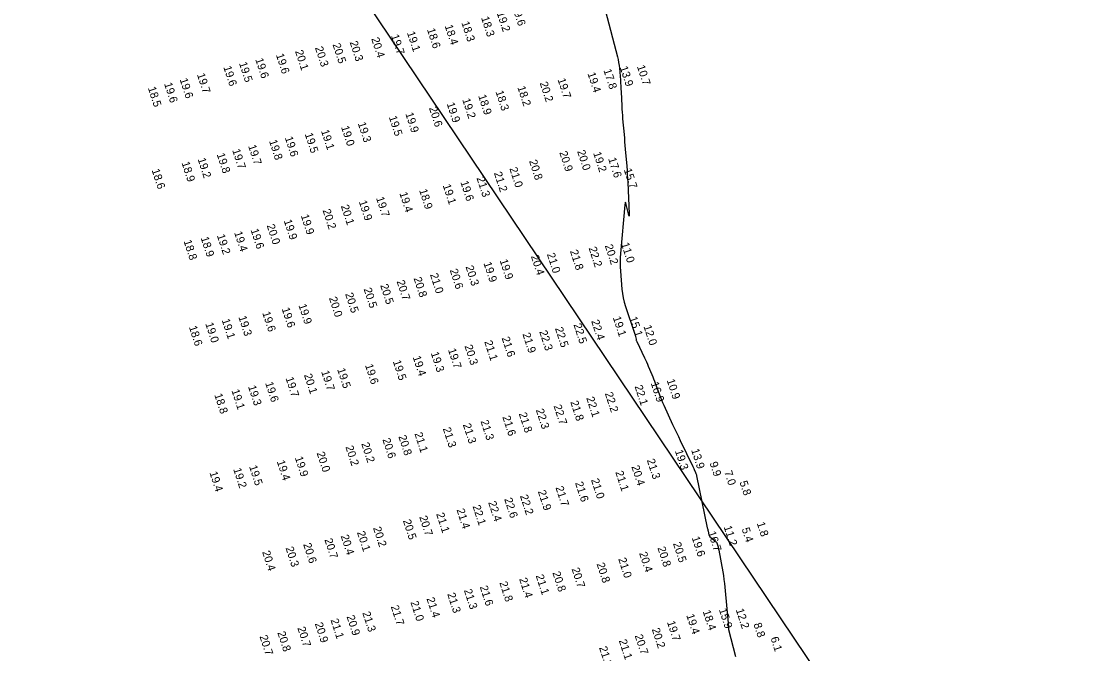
# Model space of a CAD drawing. Extents: x 988130 to 1132882, y 654656 to 841453.
# Drawn here: x 1090011 to 1090676, y 707015 to 707410 of the extents above; entities that cross this region are included whole.
import ezdxf

# ---------------------------------------------------------------- set-up
doc = ezdxf.new("R2010")
doc.units = 0
for name, color, linetype in [('V-ANNO-KEYM', 7, 'Continuous'), ('V-TOPO-MAJR', 7, 'Continuous'), ('V-TOPO-SOUN', 7, 'Continuous')]:
    doc.layers.add(name, color=color, linetype=linetype)

msp = doc.modelspace()

# ---------------------------------------------------------------- linework, layer by layer
at = {"layer": 'V-ANNO-KEYM'}
msp.add_line((1109873.38, 678183.78), (1078128.69, 725426.29), dxfattribs=at)
at = {"layer": 'V-TOPO-MAJR'}
msp.add_lwpolyline([(1090376.11, 707416.01), (1090383.49, 707387.57), (1090383.92, 707385.78), (1090384.26, 707383.97), (1090384.53, 707382.15), (1090384.73, 707380.32), (1090385.34, 707372.96), (1090385.49, 707371.12), (1090385.62, 707369.28), (1090385.72, 707367.44), (1090385.81, 707365.59), (1090386.19, 707356.93), (1090386.3, 707354.87), (1090386.42, 707352.81), (1090386.57, 707350.76), (1090386.75, 707348.7), (1090387.62, 707339.04), (1090387.83, 707336.75), (1090388.02, 707334.45), (1090388.22, 707332.15), (1090388.41, 707329.86), (1090389.29, 707319.11), (1090389.48, 707316.55), (1090389.66, 707314), (1090389.82, 707311.44), (1090389.95, 707308.87), (1090390.88, 707289.47), (1090390.9, 707288.35), (1090390.82, 707287.96), (1090390.64, 707288.31), (1090390.35, 707289.39), (1090389, 707295.18), (1090388.69, 707296.26), (1090388.43, 707296.61), (1090388.23, 707296.23), (1090388.07, 707295.11), (1090385.41, 707264.63), (1090385.23, 707261.85), (1090385.16, 707259.07), (1090385.22, 707256.29), (1090385.4, 707253.51), (1090386.34, 707242.38), (1090386.65, 707239.61), (1090387.13, 707236.88), (1090387.77, 707234.18), (1090388.58, 707231.52), (1090394.18, 707214.78), (1090394.23, 707214.62), (1090394.29, 707214.46), (1090394.34, 707214.3), (1090394.39, 707214.13), (1090394.6, 707213.48), (1090394.64, 707213.32), (1090394.69, 707213.16), (1090394.73, 707212.99), (1090394.76, 707212.82), (1090395.12, 707211.03), (1090395.2, 707210.68), (1090395.3, 707210.34), (1090395.43, 707210.01), (1090395.57, 707209.68), (1090400.46, 707199.46), (1090401.07, 707198.16), (1090401.67, 707196.86), (1090402.24, 707195.55), (1090402.8, 707194.24), (1090405, 707188.96), (1090405.55, 707187.63), (1090406.08, 707186.31), (1090406.59, 707184.97), (1090407.1, 707183.63), (1090409.78, 707176.43), (1090410.41, 707174.79), (1090411.06, 707173.16), (1090411.75, 707171.54), (1090412.47, 707169.94), (1090418, 707157.87), (1090419.18, 707155.33), (1090420.37, 707152.8), (1090421.57, 707150.27), (1090422.78, 707147.75), (1090430.57, 707131.66), (1090430.8, 707131.18), (1090431.03, 707130.69), (1090431.25, 707130.21), (1090431.47, 707129.72), (1090432.34, 707127.76), (1090432.54, 707127.27), (1090432.72, 707126.76), (1090432.87, 707126.25), (1090432.99, 707125.73), (1090439.64, 707093.33), (1090439.75, 707092.78), (1090439.87, 707092.23), (1090440, 707091.69), (1090440.13, 707091.15), (1090440.66, 707088.97), (1090440.83, 707088.45), (1090441.08, 707087.98), (1090441.41, 707087.56), (1090441.81, 707087.19), (1090444.69, 707084.94), (1090445.06, 707084.59), (1090445.37, 707084.21), (1090445.61, 707083.78), (1090445.78, 707083.3), (1090446.35, 707081.32), (1090446.48, 707080.82), (1090446.61, 707080.32), (1090446.72, 707079.81), (1090446.82, 707079.31), (1090449.28, 707065.83), (1090449.69, 707063.41), (1090450.05, 707060.98), (1090450.36, 707058.55), (1090450.62, 707056.11), (1090452.97, 707031.31), (1090452.98, 707031.18), (1090452.98, 707031.04), (1090452.98, 707030.9), (1090452.97, 707030.77), (1090452.91, 707030.22), (1090452.9, 707030.09), (1090452.9, 707029.95), (1090452.92, 707029.82), (1090452.95, 707029.69), (1090457.26, 707012.79)], dxfattribs=at)

# ---------------------------------------------------------------- texts
at = {"layer": 'V-TOPO-SOUN'}
for s, p in [('19.2 ', (1090308.05, 707414.91)), ('19.6 ', (1090317.65, 707418.69)), ('18.3 ', (1090285.96, 707408.82)), ('18.3 ', (1090298.29, 707411.91)), ('19.1 ', (1090251.94, 707402.58)), ('18.6 ', (1090264.48, 707404.56)), ('18.4 ', (1090275.56, 707406.79)), ('20.5 ', (1090205.48, 707395.18)), ('20.3 ', (1090216.2, 707396.58)), ('20.4 ', (1090229.66, 707398.79)), ('19.7 ', (1090242, 707400.7)), ('19.6 ', (1090170.12, 707388.74)), ('20.1 ', (1090182.07, 707390.92)), ('20.3 ', (1090194.53, 707393.14)), ('19.5 ', (1090147.06, 707383.51)), ('19.6 ', (1090157.23, 707385.89)), ('10.7 ', (1090395.63, 707381.54)), ('19.7 ', (1090120.77, 707376.47)), ('19.6 ', (1090137.28, 707381.03)), ('19.4 ', (1090364.71, 707377.03)), ('17.8 ', (1090374.69, 707379.11)), ('13.9 ', (1090384.93, 707380.88)), ('19.6 ', (1090100.28, 707370.64)), ('19.6 ', (1090110, 707373.35)), ('18.2 ', (1090320.94, 707368.46)), ('20.2 ', (1090334.91, 707371.11)), ('19.7 ', (1090346.03, 707373.31)), ('18.5 ', (1090090.13, 707368.06)), ('18.9 ', (1090296.45, 707363.13)), ('18.3 ', (1090307.28, 707365.67)), ('20.6 ', (1090265.72, 707355.54)), ('19.9 ', (1090276.77, 707358.24)), ('19.2 ', (1090286.49, 707360.75)), ('19.5 ', (1090240.66, 707349.84)), ('19.9 ', (1090250.96, 707351.95)), ('19.0 ', (1090210.82, 707343.62)), ('19.3 ', (1090221.25, 707345.93)), ('19.8 ', (1090165.83, 707334.92)), ('19.6 ', (1090175.67, 707336.95)), ('19.5 ', (1090188.15, 707339.21)), ('19.1 ', (1090198.29, 707341.21)), ('19.7 ', (1090142.81, 707329.2)), ('19.7 ', (1090152.75, 707331.79)), ('20.0 ', (1090358.29, 707328.46)), ('19.2 ', (1090121.19, 707323.6)), ('19.8 ', (1090133.14, 707326.59)), ('20.8 ', (1090328.26, 707322.39)), ('20.9 ', (1090347.15, 707327.73)), ('19.2 ', (1090368.28, 707327.35)), ('17.6 ', (1090377.65, 707323.79)), ('18.6 ', (1090092.49, 707316.73)), ('18.9 ', (1090111.16, 707321.24)), ('21.2 ', (1090306.28, 707314.89)), ('21.0 ', (1090315.95, 707317.72)), ('15.7 ', (1090387.4, 707317.01)), ('19.6 ', (1090285.34, 707309.22)), ('21.3 ', (1090295.44, 707311.75)), ('19.4 ', (1090247.24, 707302.25)), ('18.9 ', (1090259.56, 707304.14)), ('19.1 ', (1090274.34, 707307.15)), ('19.9 ', (1090221.87, 707297.03)), ('19.7 ', (1090232.67, 707299.31)), ('20.2 ', (1090199.29, 707291.61)), ('20.1 ', (1090210.69, 707294.27)), ('20.0 ', (1090164.36, 707282.12)), ('19.9 ', (1090175.03, 707285.08)), ('19.9 ', (1090185.63, 707288.3)), ('19.2 ', (1090133.25, 707275.89)), ('19.4 ', (1090144.01, 707277.69)), ('19.6 ', (1090154.28, 707279.36)), ('18.8 ', (1090112.43, 707272.37)), ('18.9 ', (1090123.14, 707274.36)), ('20.2 ', (1090375.55, 707269.51)), ('11.0 ', (1090385.75, 707270.68)), ('20.4 ', (1090329.37, 707262.94)), ('21.0 ', (1090339.38, 707264.2)), ('21.8 ', (1090353.8, 707266.1)), ('22.2 ', (1090365.44, 707267.99)), ('20.3 ', (1090288.54, 707256.31)), ('19.9 ', (1090299.78, 707258.56)), ('19.9 ', (1090309.88, 707260.26)), ('20.8 ', (1090256.1, 707249.11)), ('21.0 ', (1090266.35, 707251.5)), ('20.6 ', (1090278.7, 707254.24)), ('20.5 ', (1090224.91, 707242.42)), ('20.5 ', (1090235.25, 707244.77)), ('20.7 ', (1090245.53, 707247.18)), ('20.0 ', (1090203.23, 707236.78)), ('20.5 ', (1090213.36, 707239.36)), ('19.6 ', (1090173.71, 707230.12)), ('19.9 ', (1090184.16, 707232.34)), ('19.1 ', (1090136.26, 707223.08)), ('19.3 ', (1090146.69, 707224.93)), ('19.6 ', (1090161.57, 707227.6)), ('22.4 ', (1090367.07, 707222.41)), ('19.1 ', (1090380.58, 707224.58)), ('15.1 ', (1090390.8, 707224.43)), ('18.6 ', (1090115.76, 707218.69)), ('19.0 ', (1090126.02, 707220.75)), ('22.3 ', (1090334.61, 707215.8)), ('22.5 ', (1090344.44, 707217.84)), ('22.5 ', (1090356, 707220.17)), ('12.0 ', (1090399.75, 707219.12)), ('21.1 ', (1090300.27, 707209.51)), ('21.6 ', (1090311.12, 707211.84)), ('21.9 ', (1090324.12, 707214.29)), ('19.3 ', (1090266.86, 707202.41)), ('19.7 ', (1090277.6, 707204.56)), ('20.3 ', (1090287.9, 707206.8)), ('19.5 ', (1090243.18, 707197.22)), ('19.4 ', (1090255.56, 707199.92)), ('20.1 ', (1090187.63, 707188.77)), ('19.7 ', (1090198.41, 707190.75)), ('19.5 ', (1090208.39, 707192.25)), ('19.6 ', (1090225.79, 707194.81)), ('19.6 ', (1090163.41, 707183.67)), ('19.7 ', (1090176.11, 707186.73)), ('16.9 ', (1090404.23, 707183.67)), ('10.9 ', (1090414.22, 707185.45)), ('18.8 ', (1090131.63, 707176.38)), ('19.1 ', (1090142.31, 707179.03)), ('19.3 ', (1090152.71, 707181.48)), ('22.2 ', (1090375.58, 707177.2)), ('22.1 ', (1090394.16, 707181.6)), ('22.7 ', (1090343.54, 707169.43)), ('21.8 ', (1090354.01, 707171.9)), ('22.1 ', (1090363.96, 707174.35)), ('21.6 ', (1090311.59, 707162.49)), ('21.8 ', (1090321.82, 707164.52)), ('22.3 ', (1090332.49, 707166.84)), ('21.3 ', (1090274.35, 707155.26)), ('21.3 ', (1090286.89, 707157.7)), ('21.3 ', (1090297.91, 707159.87)), ('20.8 ', (1090246.6, 707150.33)), ('21.1 ', (1090256.63, 707152.13)), ('20.2 ', (1090213.51, 707143.84)), ('20.2 ', (1090223.43, 707145.77)), ('20.6 ', (1090236.61, 707148.45)), ('19.9 ', (1090181.94, 707137.05)), ('20.0 ', (1090195.56, 707139.96)), ('21.3 ', (1090401.8, 707135.56)), ('19.3 ', (1090419.36, 707141.27)), ('13.9 ', (1090429.49, 707141.93)), ('19.2 ', (1090143.45, 707129.88)), ('19.5 ', (1090153.35, 707131.55)), ('19.4 ', (1090170.66, 707134.69)), ('20.4 ', (1090392.16, 707131.5)), ('9.9', (1090441.01, 707133.72)), ('19.4 ', (1090128.59, 707127.7)), ('21.0 ', (1090366.96, 707123.24)), ('21.1 ', (1090382.13, 707128.03)), ('7.0', (1090450.15, 707128.16)), ('21.9 ', (1090333.72, 707115.98)), ('21.7 ', (1090344.75, 707118.46)), ('21.6 ', (1090356.98, 707121.33)), ('5.8', (1090459.7, 707121.81)), ('22.4 ', (1090302.73, 707109.09)), ('22.6 ', (1090312.73, 707111.22)), ('22.2 ', (1090322.55, 707113.2)), ('21.1 ', (1090270.22, 707101.95)), ('21.4 ', (1090282.94, 707104.49)), ('22.1 ', (1090292.94, 707106.72)), ('20.5 ', (1090249.45, 707097.72)), ('20.7 ', (1090259.63, 707100.04)), ('1.8', (1090470.5, 707096.13)), ('20.1 ', (1090220.75, 707090.39)), ('20.2 ', (1090230.79, 707093.17)), ('16.7 ', (1090439.97, 707090.34)), ('11.2 ', (1090449.84, 707093.84)), ('5.4', (1090461.05, 707092.58)), ('20.6 ', (1090187.15, 707082.96)), ('20.7 ', (1090200.41, 707085.87)), ('20.4 ', (1090210.59, 707088.18)), ('20.5 ', (1090418.14, 707083.47)), ('19.6 ', (1090429.84, 707087.09)), ('20.4 ', (1090161.48, 707078.2)), ('20.3 ', (1090176.11, 707080.72)), ('20.4 ', (1090397.01, 707077.42)), ('20.8 ', (1090408.46, 707080.74)), ('20.8 ', (1090370.42, 707070.71)), ('21.0 ', (1090383.95, 707073.8)), ('21.1 ', (1090332.41, 707063.3)), ('20.8 ', (1090342.84, 707065.19)), ('20.7 ', (1090354.78, 707067.59)), ('21.6 ', (1090297.45, 707056.37)), ('21.8 ', (1090309.72, 707058.96)), ('21.4 ', (1090322.04, 707061.31)), ('21.4 ', (1090264.18, 707049.03)), ('21.3 ', (1090277.14, 707051.87)), ('21.3 ', (1090287.54, 707054.28)), ('21.7 ', (1090241.84, 707044.09)), ('21.0 ', (1090254.15, 707046.8)), ('21.1 ', (1090204.21, 707035.75)), ('20.9 ', (1090214.25, 707037.86)), ('21.3 ', (1090224.1, 707040.15)), ('19.4 ', (1090426.45, 707038.66)), ('18.4 ', (1090436.69, 707041.09)), ('15.9 ', (1090446.82, 707042.17)), ('12.2 ', (1090457.38, 707042.05)), ('20.7 ', (1090183.53, 707030.7)), ('20.9 ', (1090194.42, 707033.34)), ('20.2 ', (1090404.9, 707029.88)), ('19.7 ', (1090414.42, 707034.34)), ('8.8', (1090468.45, 707033.09)), ('20.7 ', (1090159.89, 707025.41)), ('20.8 ', (1090171.01, 707027.79)), ('21.1 ', (1090384.3, 707022.8)), ('20.7 ', (1090394.26, 707025.87)), ('6.1', (1090479.06, 707024.39)), ('21.3 ', (1090371.97, 707018.44))]:
    msp.add_text(s, height=5, rotation=288, dxfattribs=at).set_placement(p)

doc.saveas('drawing.dxf')
